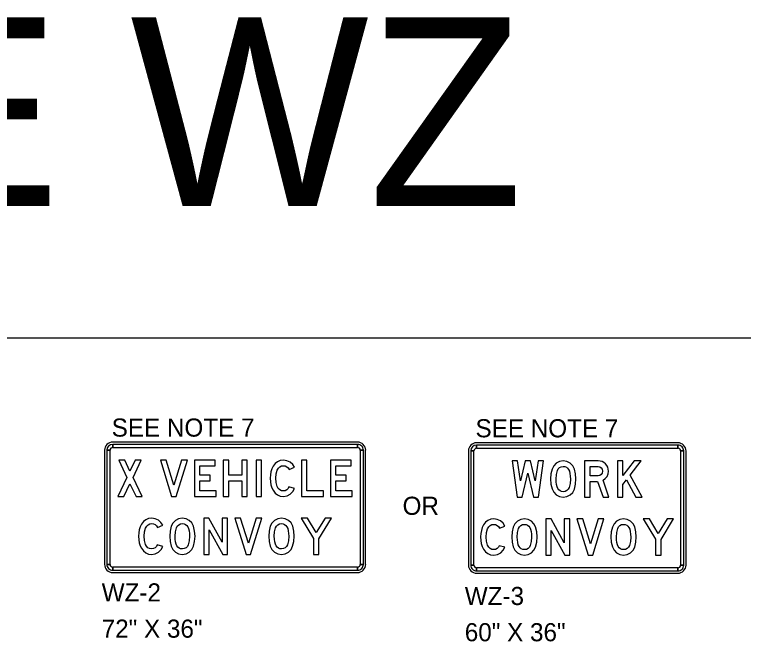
# Model space of a CAD drawing. Extents: x 1807779 to 1818251, y 673292 to 678849.
# Drawn here: x 1817406.5 to 1817647.7, y 677328.8 to 677537 of the extents above; entities that cross this region are included whole.
import ezdxf

# ---------------------------------------------------------------- set-up
doc = ezdxf.new("R2010")
doc.units = 0
for name, color, linetype in [('DSN_DRFT_Guideline-No-Plot', 7, 'Continuous'), ('DSN_RDWY_Drive', 7, 'Continuous'), ('R_No Plot', 7, 'Continuous')]:
    doc.layers.add(name, color=color, linetype=linetype)

msp = doc.modelspace()

# ---------------------------------------------------------------- linework, layer by layer
at = {"layer": 'DSN_DRFT_Guideline-No-Plot'}
msp.add_lwpolyline([(1816600.63, 676379.88), (1818250.63, 676379.88), (1818250.63, 677429.88), (1816600.63, 677429.88)], close=True, dxfattribs=at)
at = {"layer": 'DSN_RDWY_Drive'}
for p, q in [((1817519.98, 677395.46), (1817438.98, 677395.46)), ((1817438.98, 677393.66), (1817438.98, 677394.71)), ((1817519.98, 677394.71), (1817519.98, 677393.66)), ((1817625.98, 677395.23), (1817559.38, 677395.23)), ((1817436.28, 677392.76), (1817436.28, 677354.96)), ((1817437.03, 677392.76), (1817438.08, 677392.76)), ((1817520.88, 677392.76), (1817521.92, 677392.76)), ((1817522.67, 677354.96), (1817522.67, 677392.76)), ((1817556.68, 677392.53), (1817556.68, 677354.73)), ((1817557.43, 677392.53), (1817558.48, 677392.53)), ((1817559.38, 677393.43), (1817559.38, 677394.48)), ((1817625.98, 677394.48), (1817625.98, 677393.43)), ((1817626.88, 677392.53), (1817627.93, 677392.53)), ((1817628.68, 677354.73), (1817628.68, 677392.53)), ((1817438.08, 677354.96), (1817437.03, 677354.96)), ((1817438.98, 677353.01), (1817438.98, 677354.06)), ((1817519.98, 677354.06), (1817519.98, 677353.01)), ((1817521.92, 677354.96), (1817520.88, 677354.96)), ((1817558.48, 677354.73), (1817557.43, 677354.73)), ((1817559.38, 677352.78), (1817559.38, 677353.83)), ((1817625.98, 677353.83), (1817625.98, 677352.78)), ((1817627.93, 677354.73), (1817626.88, 677354.73)), ((1817438.98, 677352.26), (1817519.98, 677352.26)), ((1817559.38, 677352.03), (1817625.98, 677352.03))]:
    msp.add_line(p, q, dxfattribs=at)
for points in [[(1817519.98, 677394.71), (1817438.98, 677394.71), (1817438.98, 677393.66), (1817519.98, 677393.66), (1817519.98, 677394.71)], [(1817437.03, 677392.76), (1817437.03, 677354.96), (1817438.08, 677354.96), (1817438.08, 677392.76), (1817437.03, 677392.76)], [(1817521.92, 677354.96), (1817521.92, 677392.76), (1817520.88, 677392.76), (1817520.88, 677354.96), (1817521.92, 677354.96)], [(1817557.43, 677392.53), (1817557.43, 677354.73), (1817558.48, 677354.73), (1817558.48, 677392.53), (1817557.43, 677392.53)], [(1817625.98, 677394.48), (1817559.38, 677394.48), (1817559.38, 677393.43), (1817625.98, 677393.43), (1817625.98, 677394.48)], [(1817627.93, 677354.73), (1817627.93, 677392.53), (1817626.88, 677392.53), (1817626.88, 677354.73), (1817627.93, 677354.73)], [(1817448.67, 677377.46), (1817445.68, 677383.75), (1817448.42, 677389.46), (1817446.42, 677389.46), (1817444.68, 677385.84), (1817442.95, 677389.46), (1817440.94, 677389.46), (1817443.67, 677383.73), (1817440.66, 677377.46), (1817442.67, 677377.46), (1817444.67, 677381.63), (1817446.67, 677377.46)], [(1817463.66, 677389.46), (1817461.77, 677389.46), (1817459.19, 677381.17), (1817456.62, 677389.46), (1817454.73, 677389.46), (1817458.44, 677377.46), (1817459.93, 677377.46)], [(1817473.23, 677379.27), (1817467.79, 677379.27), (1817467.79, 677382.67), (1817471.18, 677382.67), (1817471.18, 677384.48), (1817467.79, 677384.48), (1817467.79, 677387.65), (1817472.86, 677387.65), (1817472.86, 677389.46), (1817465.98, 677389.46), (1817465.98, 677377.46), (1817473.23, 677377.46)], [(1817483.46, 677377.46), (1817483.46, 677389.46), (1817481.65, 677389.46), (1817481.65, 677384.48), (1817477.35, 677384.48), (1817477.35, 677389.46), (1817475.54, 677389.46), (1817475.54, 677377.46), (1817477.35, 677377.46), (1817477.35, 677382.67), (1817481.65, 677382.67), (1817481.65, 677377.46)], [(1817488.22, 677377.46), (1817488.22, 677389.46), (1817486.41, 677389.46), (1817486.41, 677377.46)], [(1817499.11, 677380.13), (1817497.29, 677380.59), (1817497.03, 677380.06), (1817496.59, 677379.64), (1817496.02, 677379.37), (1817495.4, 677379.27), (1817494.77, 677379.37), (1817494.23, 677379.66), (1817493.77, 677380.13), (1817493.4, 677380.8), (1817493.03, 677382.03), (1817492.91, 677383.46), (1817493.04, 677384.9), (1817493.42, 677386.13), (1817493.8, 677386.8), (1817494.26, 677387.27), (1817494.82, 677387.56), (1817495.46, 677387.65), (1817496.06, 677387.57), (1817496.61, 677387.32), (1817497.06, 677386.93), (1817497.37, 677386.42), (1817499.11, 677387.11), (1817498.52, 677388.07), (1817497.67, 677388.82), (1817496.63, 677389.3), (1817495.49, 677389.46), (1817494.43, 677389.34), (1817493.51, 677388.96), (1817492.72, 677388.33), (1817492.07, 677387.46), (1817491.64, 677386.59), (1817491.34, 677385.64), (1817491.16, 677384.6), (1817491.1, 677383.47), (1817491.16, 677382.34), (1817491.34, 677381.3), (1817491.63, 677380.35), (1817492.06, 677379.49), (1817492.7, 677378.6), (1817493.47, 677377.97), (1817494.38, 677377.59), (1817495.43, 677377.46), (1817496.65, 677377.65), (1817497.74, 677378.2), (1817498.6, 677379.05)], [(1817508.67, 677377.46), (1817508.67, 677379.27), (1817503.22, 677379.27), (1817503.22, 677389.46), (1817501.41, 677389.46), (1817501.41, 677377.46)], [(1817518.23, 677379.27), (1817512.79, 677379.27), (1817512.79, 677382.67), (1817516.18, 677382.67), (1817516.18, 677384.48), (1817512.79, 677384.48), (1817512.79, 677387.65), (1817517.86, 677387.65), (1817517.86, 677389.46), (1817510.98, 677389.46), (1817510.98, 677377.46), (1817518.23, 677377.46)], [(1817581.54, 677389.23), (1817579.71, 677389.23), (1817578.79, 677382.66), (1817577.2, 677389.23), (1817575.45, 677389.23), (1817573.87, 677382.65), (1817572.95, 677389.23), (1817571.11, 677389.23), (1817572.8, 677377.23), (1817574.43, 677377.23), (1817576.33, 677385.12), (1817578.23, 677377.23), (1817579.86, 677377.23)], [(1817592.24, 677383.24), (1817592.12, 677384.95), (1817591.75, 677386.55), (1817591.21, 677387.63), (1817590.35, 677388.49), (1817589.27, 677389.04), (1817588.05, 677389.23), (1817586.82, 677389.04), (1817585.75, 677388.49), (1817584.89, 677387.63), (1817584.35, 677386.54), (1817583.98, 677384.94), (1817583.86, 677383.24), (1817583.98, 677381.54), (1817584.35, 677379.93), (1817584.89, 677378.84), (1817585.75, 677377.98), (1817586.82, 677377.42), (1817588.05, 677377.23), (1817589.26, 677377.41), (1817590.34, 677377.97), (1817591.2, 677378.82), (1817591.74, 677379.91), (1817592.11, 677381.52)], [(1817590.43, 677383.23), (1817590.32, 677381.77), (1817590, 677380.42), (1817589.71, 677379.85), (1817589.27, 677379.41), (1817588.7, 677379.13), (1817588.06, 677379.04), (1817587.5, 677379.1), (1817587.01, 677379.3), (1817586.6, 677379.63), (1817586.27, 677380.09), (1817586.01, 677380.68), (1817585.82, 677381.4), (1817585.71, 677382.25), (1817585.67, 677383.23), (1817585.78, 677384.68), (1817586.1, 677386.03), (1817586.39, 677386.6), (1817586.84, 677387.04), (1817587.4, 677387.32), (1817588.06, 677387.42), (1817588.61, 677387.35), (1817589.09, 677387.16), (1817589.5, 677386.83), (1817589.84, 677386.37), (1817590.09, 677385.78), (1817590.28, 677385.06), (1817590.39, 677384.21)], [(1817603.12, 677377.23), (1817601.23, 677382.83), (1817601.97, 677383.35), (1817602.54, 677384.08), (1817602.91, 677384.93), (1817603.04, 677385.86), (1817602.97, 677386.53), (1817602.79, 677387.15), (1817602.47, 677387.72), (1817602.04, 677388.24), (1817601.51, 677388.67), (1817600.94, 677388.98), (1817600.31, 677389.17), (1817599.64, 677389.23), (1817595.11, 677389.23), (1817595.11, 677377.23), (1817596.92, 677377.23), (1817596.92, 677382.44), (1817599.44, 677382.44), (1817601.21, 677377.23)], [(1817596.92, 677384.25), (1817596.92, 677387.42), (1817599.56, 677387.42), (1817600.14, 677387.3), (1817600.63, 677386.95), (1817600.96, 677386.44), (1817601.07, 677385.83), (1817600.96, 677385.22), (1817600.63, 677384.71), (1817600.14, 677384.36), (1817599.56, 677384.25)], [(1817614.12, 677377.23), (1817610.22, 677384.54), (1817613.83, 677389.23), (1817611.54, 677389.23), (1817607.8, 677384.37), (1817607.8, 677389.23), (1817605.99, 677389.23), (1817605.99, 677377.23), (1817607.8, 677377.23), (1817607.8, 677381.4), (1817609.01, 677382.96), (1817612.07, 677377.23)], [(1817455.52, 677360.93), (1817453.7, 677361.39), (1817453.43, 677360.86), (1817452.99, 677360.44), (1817452.43, 677360.17), (1817451.81, 677360.08), (1817451.18, 677360.17), (1817450.63, 677360.46), (1817450.18, 677360.94), (1817449.81, 677361.6), (1817449.44, 677362.83), (1817449.32, 677364.26), (1817449.44, 677365.7), (1817449.82, 677366.93), (1817450.2, 677367.6), (1817450.67, 677368.07), (1817451.22, 677368.36), (1817451.87, 677368.45), (1817452.46, 677368.37), (1817453.01, 677368.12), (1817453.47, 677367.73), (1817453.78, 677367.22), (1817455.52, 677367.91), (1817454.93, 677368.87), (1817454.07, 677369.62), (1817453.03, 677370.1), (1817451.89, 677370.26), (1817450.84, 677370.14), (1817449.92, 677369.76), (1817449.13, 677369.14), (1817448.47, 677368.26), (1817448.05, 677367.39), (1817447.75, 677366.44), (1817447.57, 677365.4), (1817447.51, 677364.27), (1817447.56, 677363.14), (1817447.74, 677362.1), (1817448.04, 677361.15), (1817448.46, 677360.29), (1817449.1, 677359.4), (1817449.88, 677358.77), (1817450.79, 677358.39), (1817451.83, 677358.26), (1817453.05, 677358.45), (1817454.15, 677359), (1817455.01, 677359.86)], [(1817466.2, 677364.27), (1817466.07, 677365.98), (1817465.71, 677367.59), (1817465.17, 677368.67), (1817464.31, 677369.52), (1817463.22, 677370.08), (1817462, 677370.26), (1817460.78, 677370.08), (1817459.7, 677369.52), (1817458.85, 677368.66), (1817458.31, 677367.58), (1817457.94, 677365.97), (1817457.82, 677364.27), (1817457.94, 677362.57), (1817458.31, 677360.96), (1817458.85, 677359.87), (1817459.7, 677359.01), (1817460.78, 677358.45), (1817462, 677358.26), (1817463.22, 677358.45), (1817464.3, 677359), (1817465.16, 677359.86), (1817465.7, 677360.94), (1817466.07, 677362.55)], [(1817464.39, 677364.26), (1817464.28, 677362.81), (1817463.96, 677361.45), (1817463.67, 677360.89), (1817463.22, 677360.45), (1817462.66, 677360.17), (1817462.02, 677360.08), (1817461.45, 677360.14), (1817460.97, 677360.34), (1817460.56, 677360.66), (1817460.23, 677361.12), (1817459.96, 677361.71), (1817459.78, 677362.43), (1817459.67, 677363.28), (1817459.63, 677364.26), (1817459.74, 677365.71), (1817460.06, 677367.07), (1817460.34, 677367.63), (1817460.79, 677368.07), (1817461.36, 677368.36), (1817462.02, 677368.45), (1817462.57, 677368.39), (1817463.05, 677368.19), (1817463.46, 677367.86), (1817463.79, 677367.41), (1817464.05, 677366.81), (1817464.24, 677366.1), (1817464.35, 677365.24)], [(1817476.99, 677358.26), (1817476.99, 677370.26), (1817475.18, 677370.26), (1817475.18, 677362.37), (1817470.81, 677370.26), (1817469.07, 677370.26), (1817469.07, 677358.26), (1817470.88, 677358.26), (1817470.88, 677366.4), (1817475.4, 677358.26)], [(1817488.32, 677370.26), (1817486.42, 677370.26), (1817483.85, 677361.97), (1817481.28, 677370.26), (1817479.38, 677370.26), (1817483.1, 677358.26), (1817484.59, 677358.26)], [(1817499.01, 677364.27), (1817498.89, 677365.98), (1817498.52, 677367.59), (1817497.98, 677368.67), (1817497.12, 677369.52), (1817496.03, 677370.08), (1817494.81, 677370.26), (1817493.59, 677370.08), (1817492.51, 677369.52), (1817491.66, 677368.66), (1817491.12, 677367.58), (1817490.75, 677365.97), (1817490.63, 677364.27), (1817490.75, 677362.57), (1817491.12, 677360.96), (1817491.66, 677359.87), (1817492.51, 677359.01), (1817493.59, 677358.45), (1817494.81, 677358.26), (1817496.03, 677358.45), (1817497.11, 677359), (1817497.97, 677359.86), (1817498.51, 677360.94), (1817498.88, 677362.55)], [(1817497.2, 677364.26), (1817497.09, 677362.81), (1817496.77, 677361.45), (1817496.48, 677360.89), (1817496.03, 677360.45), (1817495.47, 677360.17), (1817494.83, 677360.08), (1817494.27, 677360.14), (1817493.78, 677360.34), (1817493.37, 677360.66), (1817493.04, 677361.12), (1817492.78, 677361.71), (1817492.59, 677362.43), (1817492.48, 677363.28), (1817492.44, 677364.26), (1817492.55, 677365.71), (1817492.87, 677367.07), (1817493.15, 677367.63), (1817493.6, 677368.07), (1817494.17, 677368.36), (1817494.83, 677368.45), (1817495.38, 677368.39), (1817495.86, 677368.19), (1817496.27, 677367.86), (1817496.6, 677367.41), (1817496.86, 677366.81), (1817497.05, 677366.1), (1817497.16, 677365.24)], [(1817511.38, 677370.26), (1817509.25, 677370.26), (1817506.31, 677365.47), (1817503.43, 677370.26), (1817501.32, 677370.26), (1817505.39, 677363.52), (1817505.39, 677358.26), (1817507.21, 677358.26), (1817507.21, 677363.47)], [(1817568.72, 677360.69), (1817566.9, 677361.15), (1817566.63, 677360.63), (1817566.19, 677360.21), (1817565.63, 677359.93), (1817565.01, 677359.84), (1817564.38, 677359.94), (1817563.83, 677360.22), (1817563.38, 677360.7), (1817563.01, 677361.37), (1817562.64, 677362.6), (1817562.52, 677364.03), (1817562.64, 677365.47), (1817563.02, 677366.7), (1817563.4, 677367.36), (1817563.87, 677367.84), (1817564.42, 677368.12), (1817565.07, 677368.22), (1817565.66, 677368.13), (1817566.21, 677367.89), (1817566.67, 677367.49), (1817566.98, 677366.99), (1817568.72, 677367.67), (1817568.13, 677368.64), (1817567.27, 677369.39), (1817566.23, 677369.87), (1817565.09, 677370.03), (1817564.04, 677369.9), (1817563.12, 677369.53), (1817562.33, 677368.9), (1817561.67, 677368.03), (1817561.25, 677367.16), (1817560.95, 677366.21), (1817560.77, 677365.17), (1817560.71, 677364.04), (1817560.76, 677362.91), (1817560.94, 677361.87), (1817561.24, 677360.92), (1817561.66, 677360.05), (1817562.3, 677359.17), (1817563.08, 677358.54), (1817563.99, 677358.15), (1817565.03, 677358.03), (1817566.25, 677358.21), (1817567.35, 677358.77), (1817568.21, 677359.62)], [(1817579.4, 677364.04), (1817579.27, 677365.75), (1817578.91, 677367.35), (1817578.37, 677368.43), (1817577.51, 677369.29), (1817576.42, 677369.84), (1817575.2, 677370.03), (1817573.98, 677369.84), (1817572.9, 677369.29), (1817572.05, 677368.43), (1817571.51, 677367.34), (1817571.14, 677365.74), (1817571.02, 677364.04), (1817571.14, 677362.34), (1817571.51, 677360.73), (1817572.05, 677359.64), (1817572.9, 677358.78), (1817573.98, 677358.22), (1817575.2, 677358.03), (1817576.42, 677358.21), (1817577.5, 677358.77), (1817578.36, 677359.62), (1817578.9, 677360.71), (1817579.27, 677362.32)], [(1817577.59, 677364.03), (1817577.48, 677362.57), (1817577.16, 677361.22), (1817576.87, 677360.65), (1817576.42, 677360.21), (1817575.86, 677359.93), (1817575.22, 677359.84), (1817574.65, 677359.9), (1817574.17, 677360.1), (1817573.76, 677360.43), (1817573.43, 677360.89), (1817573.16, 677361.48), (1817572.98, 677362.2), (1817572.87, 677363.05), (1817572.83, 677364.03), (1817572.94, 677365.48), (1817573.26, 677366.83), (1817573.54, 677367.4), (1817573.99, 677367.84), (1817574.56, 677368.12), (1817575.22, 677368.22), (1817575.77, 677368.15), (1817576.25, 677367.96), (1817576.66, 677367.63), (1817576.99, 677367.17), (1817577.25, 677366.58), (1817577.44, 677365.86), (1817577.55, 677365.01)], [(1817590.19, 677358.03), (1817590.19, 677370.03), (1817588.38, 677370.03), (1817588.38, 677362.14), (1817584.01, 677370.03), (1817582.27, 677370.03), (1817582.27, 677358.03), (1817584.08, 677358.03), (1817584.08, 677366.17), (1817588.6, 677358.03)], [(1817601.52, 677370.03), (1817599.62, 677370.03), (1817597.05, 677361.74), (1817594.48, 677370.03), (1817592.58, 677370.03), (1817596.3, 677358.03), (1817597.79, 677358.03)], [(1817612.21, 677364.04), (1817612.09, 677365.75), (1817611.72, 677367.35), (1817611.18, 677368.43), (1817610.32, 677369.29), (1817609.23, 677369.84), (1817608.01, 677370.03), (1817606.79, 677369.84), (1817605.71, 677369.29), (1817604.86, 677368.43), (1817604.32, 677367.34), (1817603.95, 677365.74), (1817603.83, 677364.04), (1817603.95, 677362.34), (1817604.32, 677360.73), (1817604.86, 677359.64), (1817605.71, 677358.78), (1817606.79, 677358.22), (1817608.01, 677358.03), (1817609.23, 677358.21), (1817610.31, 677358.77), (1817611.17, 677359.62), (1817611.71, 677360.71), (1817612.08, 677362.32)], [(1817610.4, 677364.03), (1817610.29, 677362.57), (1817609.97, 677361.22), (1817609.68, 677360.65), (1817609.23, 677360.21), (1817608.67, 677359.93), (1817608.03, 677359.84), (1817607.47, 677359.9), (1817606.98, 677360.1), (1817606.57, 677360.43), (1817606.24, 677360.89), (1817605.98, 677361.48), (1817605.79, 677362.2), (1817605.68, 677363.05), (1817605.64, 677364.03), (1817605.75, 677365.48), (1817606.07, 677366.83), (1817606.35, 677367.4), (1817606.8, 677367.84), (1817607.37, 677368.12), (1817608.03, 677368.22), (1817608.58, 677368.15), (1817609.06, 677367.96), (1817609.47, 677367.63), (1817609.8, 677367.17), (1817610.06, 677366.58), (1817610.25, 677365.86), (1817610.36, 677365.01)], [(1817624.58, 677370.03), (1817622.45, 677370.03), (1817619.51, 677365.24), (1817616.63, 677370.03), (1817614.52, 677370.03), (1817618.6, 677363.29), (1817618.6, 677358.03), (1817620.41, 677358.03), (1817620.41, 677363.24)], [(1817438.98, 677353.01), (1817519.98, 677353.01), (1817519.98, 677354.06), (1817438.98, 677354.06), (1817438.98, 677353.01)], [(1817559.38, 677352.78), (1817625.98, 677352.78), (1817625.98, 677353.83), (1817559.38, 677353.83), (1817559.38, 677352.78)]]:
    msp.add_lwpolyline(points, close=True, dxfattribs=at)
for centre, radius, start, end in [((1817438.98, 677392.76), 2.7, 90.0002, 179.9998), ((1817438.98, 677392.76), 1.95, 90.0002, 179.9998), ((1817519.98, 677392.76), 2.7, 0, 90.0002), ((1817519.98, 677392.76), 1.95, 0, 90.0002), ((1817559.38, 677392.53), 2.7, 90.0002, 179.9998), ((1817625.98, 677392.53), 2.7, 0, 90.0002), ((1817438.98, 677392.76), 0.9, 90.0002, 179.9998), ((1817519.98, 677392.76), 0.9, 0, 90.0002), ((1817559.38, 677392.53), 1.95, 90.0002, 179.9998), ((1817559.38, 677392.53), 0.9, 90.0002, 179.9998), ((1817625.98, 677392.53), 1.95, 0, 90.0002), ((1817625.98, 677392.53), 0.9, 0, 90.0002), ((1817438.98, 677354.96), 2.7, 179.9998, 270.0001), ((1817438.98, 677354.96), 1.95, 179.9998, 270.0001), ((1817438.98, 677354.96), 0.9, 179.9998, 270.0001), ((1817519.98, 677354.96), 2.7, 270.0001, 0.0003), ((1817519.98, 677354.96), 1.95, 270.0001, 0.0003), ((1817519.98, 677354.96), 0.9, 270.0001, 0.0003), ((1817559.38, 677354.73), 2.7, 179.9998, 270.0001), ((1817559.38, 677354.73), 1.95, 179.9998, 270.0001), ((1817559.38, 677354.73), 0.9, 179.9998, 270.0001), ((1817625.98, 677354.73), 2.7, 270.0001, 0.0003), ((1817625.98, 677354.73), 1.95, 270.0001, 0.0003), ((1817625.98, 677354.73), 0.9, 270.0001, 0.0003)]:
    msp.add_arc(centre, radius, start, end, dxfattribs=at)

# ---------------------------------------------------------------- texts
for p in [(1817438.62, 677397.27), (1817559.02, 677397.04)]:
    msp.add_text('SEE NOTE 7 ', height=6, dxfattribs=at).set_placement(p)
for s, p in [('OR', (1817534.88, 677371.37)), ('WZ-2', (1817435.32, 677342.68)), ('WZ-3', (1817555.47, 677341.5)), ('72" X 36"', (1817435.32, 677330.68)), ('60" X 36"', (1817555.47, 677329.5))]:
    msp.add_text(s, height=6, rotation=0, dxfattribs=at).set_placement(p)
at = {"layer": 'R_No Plot'}
msp.add_text('MOBILE WZ', height=62.502, dxfattribs=at).set_placement((1817105.74, 677473.61))

doc.saveas('drawing.dxf')
